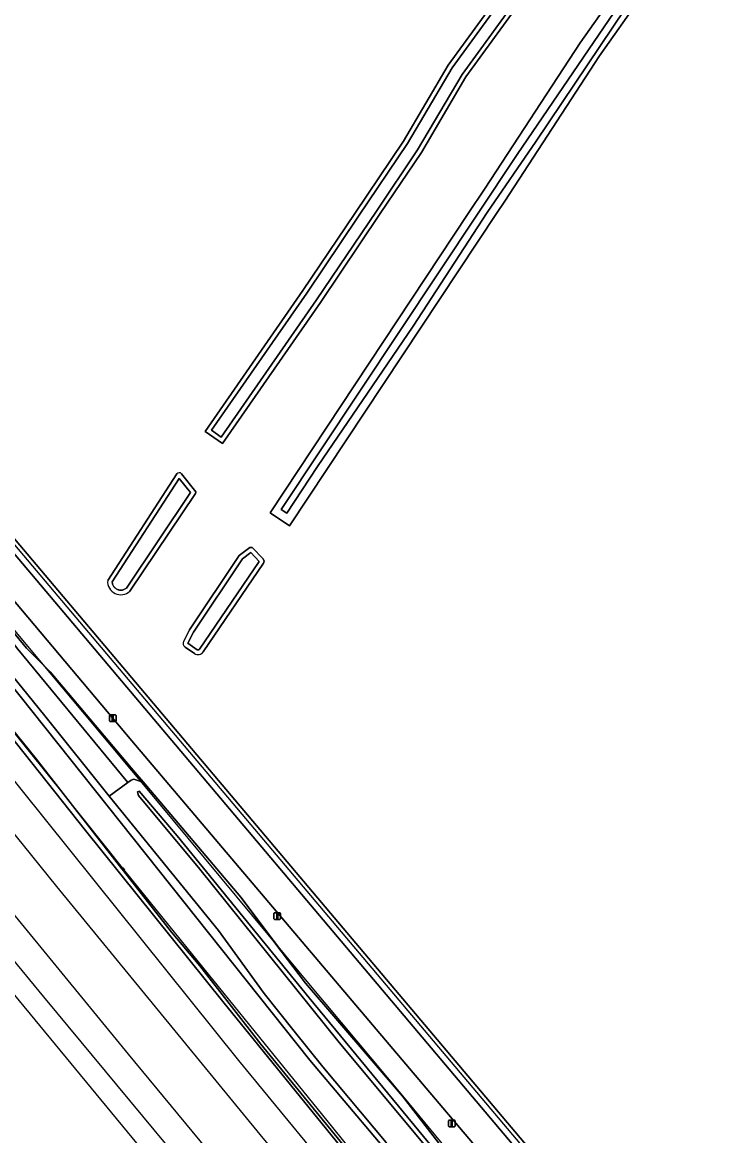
# Model space of a CAD drawing. Extents: x 158132 to 159664, y 385256 to 387218.
# Drawn here: x 159176.2 to 159280.5, y 385360.2 to 385529 of the extents above; entities that cross this region are included whole.
import ezdxf

# ---------------------------------------------------------------- set-up
doc = ezdxf.new("R2010")
doc.units = 0
for name, color, linetype in [('IMGEO_Berm_groen', 7, 'Continuous'), ('IMGEO_Geluidsscherm', 7, 'Continuous'), ('IMGEO_Gemengd_bos', 7, 'Continuous'), ('IMGEO_Grasland_overig', 7, 'Continuous'), ('IMGEO_Greppel_droge_sloot', 7, 'Continuous'), ('IMGEO_Groenvoorziening', 7, 'Continuous'), ('IMGEO_Hek', 7, 'Continuous'), ('IMGEO_Lichtmast', 7, 'Continuous'), ('IMGEO_Oever', 7, 'Continuous'), ('IMGEO_Rijbaan_lokaal_gesloten', 7, 'Continuous'), ('IMGEO_Spoor', 7, 'Continuous'), ('IMGEO_Spoorbaan_halfverhard', 7, 'Continuous'), ('IMGEO_Terreindeel_gesloten', 7, 'Continuous'), ('IMGEO_Waterloop', 7, 'Continuous')]:
    doc.layers.add(name, color=color, linetype=linetype)

msp = doc.modelspace()

# ---------------------------------------------------------------- linework, layer by layer
at = {"layer": 'IMGEO_Berm_groen'}
for points in [[(158976.95, 385685.82), (159000, 385657.68), (159025.18, 385626.95), (159106.46, 385529.34), (159131.41, 385500), (159264.06, 385342.82)], [(159267.87, 385338.7), (159268.29, 385339.32), (159268.46, 385339.58), (159268.71, 385339.94), (159267.91, 385340.58), (159267.16, 385341.27), (159266.47, 385342.03), (159265.84, 385342.84), (159265.28, 385343.7), (159132.55, 385500.97), (159107.6, 385530.31), (159026.33, 385627.91), (159001.16, 385658.64), (158979.01, 385685.68)]]:
    msp.add_lwpolyline(points, dxfattribs=at)
at = {"layer": 'IMGEO_Geluidsscherm'}
msp.add_lwpolyline([(159286.21, 385283.86), (159283.5, 385288.08), (159274.01, 385299.62), (159267.61, 385307.32), (159258.06, 385318.91), (159242.14, 385338.21), (159232.64, 385349.83), (159223.24, 385361.46), (159210.65, 385376.98), (159201.19, 385388.69), (159191.8, 385400.34), (159182.41, 385412.05), (159166.93, 385431.29), (159161.29, 385438.36)], dxfattribs=at)
at = {"layer": 'IMGEO_Gemengd_bos'}
for points in [[(159323.01, 385611.87), (159314.43, 385599.45), (159294.2, 385569.2), (159287.02, 385558.66), (159276.56, 385542.23), (159263.64, 385523.9), (159249.27, 385501.89), (159248.02, 385500), (159216.69, 385452.66), (159213.72, 385454.62), (159243.75, 385500), (159246.3, 385503.85), (159260.69, 385525.9), (159273.61, 385544.22), (159284.05, 385560.61), (159291.25, 385571.2), (159311.46, 385601.42), (159335.63, 385637.74), (159349.21, 385657.51), (159361.23, 385676.05), (159380.9, 385705.28)], [(159132.55, 385500.97), (159265.28, 385343.7), (159265.84, 385342.84), (159266.47, 385342.03), (159267.16, 385341.27), (159267.91, 385340.58), (159268.71, 385339.94), (159275.24, 385349.54), (159309.44, 385400.21), (159311.13, 385399.12), (159314.59, 385404.22), (159329.37, 385425.89), (159343.45, 385446.5), (159366.54, 385480.67), (159383.56, 385505.75), (159398.87, 385528.73), (159422.98, 385564.55)], [(159262.52, 385547.05), (159243.39, 385520.71), (159236.67, 385509.27), (159230.43, 385500), (159221.35, 385486.51), (159206.52, 385465.15), (159203.89, 385466.97), (159218.71, 385488.32), (159226.57, 385500), (159233.96, 385510.98), (159240.71, 385522.47), (159259.78, 385548.73)], [(159189.13, 385444.4), (159199.59, 385460.54)], [(159200.3, 385460.57), (159202.48, 385457.84), (159202.43, 385457.58), (159192.5, 385442.77)], [(159200.64, 385435.18), (159201.52, 385436.92), (159209.05, 385448.17), (159210.64, 385449.41), (159211.02, 385449.4)], [(159211.02, 385449.4), (159212.68, 385447.67), (159212.82, 385447.34), (159212.73, 385447), (159203.61, 385433.57)], [(159202.29, 385433.32), (159200.86, 385434.3)]]:
    msp.add_lwpolyline(points, dxfattribs=at)
for centre, radius, start, end in [((159199.96, 385460.25), 0.468, 43.3672, 142.5823), ((159191.12, 385444.22), 2, 174.9971, 313.3947), ((159201.25, 385434.87), 0.688, 152.9523, 235.5788), ((159202.82, 385434.11), 0.952, 235.6092, 325.7606)]:
    msp.add_arc(centre, radius, start, end, dxfattribs=at)
at = {"layer": 'IMGEO_Grasland_overig'}
for points in [[(158990.68, 385658.81), (159045.88, 385592.6), (159099, 385528.64), (159098.74, 385528.41), (159097.82, 385527.61), (159129.1, 385488.52), (159136.37, 385479.04), (159147.98, 385464.6), (159167.78, 385438.65), (159172.92, 385432.12), (159179.62, 385423.89), (159189.33, 385411.7), (159192.16, 385413.76), (159175.5, 385434), (159160.5, 385453.04), (159144.46, 385473.53), (159099.09, 385528.71), (159000, 385647.81)], [(159194.49, 385413.86), (159193.22, 385415.36), (159180.41, 385430.56), (159178.9, 385432.08), (159176.84, 385434.15), (159144.46, 385473.53), (159160.5, 385453.04), (159175.5, 385434), (159192.16, 385413.76), (159192.67, 385414.1), (159193.11, 385414.28), (159194.43, 385413.83)]]:
    msp.add_lwpolyline(points, close=True, dxfattribs=at)
for points in [[(159160.47, 385446.17), (159219.76, 385371.67), (159230.18, 385359.34), (159244.09, 385343.12), (159254.8, 385330.31), (159254.78, 385331.32), (159241.93, 385346.88), (159231.34, 385359.19), (159221.71, 385370.66), (159217.37, 385376.06), (159212.85, 385381.81), (159205.9, 385391.36), (159189.33, 385411.7), (159179.62, 385423.89), (159172.92, 385432.12)], [(159167.81, 385430.27), (159178.27, 385417.35), (159191.27, 385400.68), (159191.43, 385400.84), (159191.7, 385400.54), (159191.54, 385400.39), (159198.8, 385391.1), (159203.1, 385385.97), (159212.33, 385374.12), (159245.4, 385333.64), (159255.97, 385321.15), (159261.75, 385314.03), (159262.39, 385317.6), (159264.08, 385324.58), (159259.95, 385329.6), (159254.8, 385330.31), (159244.09, 385343.12), (159230.18, 385359.34), (159219.76, 385371.67), (159160.47, 385446.17)]]:
    msp.add_lwpolyline(points, dxfattribs=at)
at = {"layer": 'IMGEO_Greppel_droge_sloot'}
msp.add_lwpolyline([(159257.6, 385334.14), (159260.18, 385331.05), (159260.45, 385330.99), (159260.67, 385331.21), (159260.63, 385331.55), (159258.33, 385334.85), (159250.49, 385343.71), (159219.64, 385381.15), (159199.67, 385405.67), (159193.89, 385412.46), (159193.62, 385412.36), (159193.78, 385411.81), (159203.09, 385400.61), (159224.19, 385374.36), (159253.06, 385339.7)], close=True, dxfattribs=at)
at = {"layer": 'IMGEO_Groenvoorziening'}
msp.add_lwpolyline([(159144.46, 385473.53), (159176.84, 385434.15), (159178.9, 385432.08), (159180.41, 385430.56), (159193.22, 385415.36), (159194.49, 385413.86), (159209.28, 385396.37), (159214.46, 385389.48), (159219.08, 385383.33), (159233.78, 385366.24), (159239.3, 385359.12), (159262.05, 385331.79), (159262.11, 385331.85), (159262.92, 385332.61), (159265.13, 385334.67), (159192.81, 385420.08), (159144.91, 385476.95)], dxfattribs=at)
at = {"layer": 'IMGEO_Hek'}
for points in [[(159261.76, 385314.42), (159265.07, 385328.35), (159262.11, 385331.84), (159241.48, 385357.02), (159233.83, 385366.29), (159222.22, 385380.18), (159220.6, 385382.09), (159196.6, 385411), (159185.35, 385424.47), (159177.29, 385434.12), (159158.03, 385457.27), (159126.28, 385495.38), (159116.65, 385506.93), (159108.62, 385516.6), (159099.04, 385528.11)], [(159099.09, 385528.71), (159176.84, 385434.15), (159180.41, 385430.56), (159193.22, 385415.36), (159209.28, 385396.37), (159219.08, 385383.33), (159233.78, 385366.24), (159239.3, 385359.12), (159262.05, 385331.79), (159265.13, 385334.67)], [(159268.29, 385339.32), (159132.65, 385500.01)]]:
    msp.add_lwpolyline(points, dxfattribs=at)
at = {"layer": 'IMGEO_Lichtmast'}
for p, q in [((159189.4, 385423.11), (159189.4, 385423.91)), ((159189.4, 385423.91), (159189.4, 385423.11)), ((159189.5, 385424.01), (159190.29, 385424.01)), ((159190.29, 385424.01), (159189.5, 385424.01)), ((159190.39, 385423.91), (159190.39, 385423.11)), ((159190.39, 385423.11), (159190.39, 385423.91)), ((159190.29, 385423.01), (159189.5, 385423.01)), ((159189.5, 385423.01), (159190.29, 385423.01)), ((159214.32, 385393.12), (159214.32, 385393.92)), ((159214.32, 385393.92), (159214.32, 385393.12)), ((159214.42, 385394.02), (159215.21, 385394.02)), ((159215.21, 385394.02), (159214.42, 385394.02)), ((159215.21, 385393.02), (159214.42, 385393.02)), ((159214.42, 385393.02), (159215.21, 385393.02)), ((159215.31, 385393.92), (159215.31, 385393.12)), ((159215.31, 385393.12), (159215.31, 385393.92)), ((159240.86, 385362.6), (159241.65, 385362.6)), ((159241.65, 385362.6), (159240.86, 385362.6)), ((159240.76, 385361.7), (159240.76, 385362.5)), ((159240.76, 385362.5), (159240.76, 385361.7)), ((159241.65, 385361.6), (159240.86, 385361.6)), ((159240.86, 385361.6), (159241.65, 385361.6)), ((159241.75, 385362.5), (159241.75, 385361.7)), ((159241.75, 385361.7), (159241.75, 385362.5))]:
    msp.add_line(p, q, dxfattribs=at)
for points in [[(159189.82, 385423.89), (159189.97, 385423.89), (159189.97, 385423.14), (159189.82, 385423.14), (159189.82, 385423.89)], [(159214.74, 385393.89), (159214.89, 385393.89), (159214.89, 385393.14), (159214.74, 385393.14), (159214.74, 385393.89)], [(159241.18, 385362.47), (159241.33, 385362.47), (159241.33, 385361.72), (159241.18, 385361.72), (159241.18, 385362.47)]]:
    msp.add_lwpolyline(points, dxfattribs=at)
for centre, start, end in [((159189.5, 385423.91), 90, 180), ((159189.5, 385423.91), 90, 180), ((159190.29, 385423.91), 0, 90), ((159190.29, 385423.91), 360, 90), ((159189.5, 385423.11), 180, 270), ((159189.5, 385423.11), 180, 270), ((159190.29, 385423.11), 270, 0), ((159190.29, 385423.11), 270, 0), ((159214.42, 385393.92), 90, 180), ((159214.42, 385393.92), 90, 180), ((159214.42, 385393.12), 180, 270), ((159214.42, 385393.12), 180, 270), ((159215.21, 385393.92), 0, 90), ((159215.21, 385393.92), 360, 90), ((159215.21, 385393.12), 270, 0), ((159215.21, 385393.12), 270, 0), ((159240.86, 385362.5), 90, 180), ((159240.86, 385362.5), 90, 180), ((159241.65, 385362.5), 0, 90), ((159241.65, 385362.5), 360, 90), ((159240.86, 385361.7), 180, 270), ((159240.86, 385361.7), 180, 270), ((159241.65, 385361.7), 270, 0), ((159241.65, 385361.7), 270, 0)]:
    msp.add_arc(centre, 0.1, start, end, dxfattribs=at)
at = {"layer": 'IMGEO_Oever'}
for points in [[(159380.9, 385705.28), (159361.23, 385676.05), (159349.21, 385657.51), (159335.63, 385637.74), (159311.46, 385601.42), (159291.25, 385571.2), (159284.05, 385560.61), (159273.61, 385544.22), (159260.69, 385525.9), (159246.3, 385503.85), (159243.75, 385500), (159213.72, 385454.62), (159216.69, 385452.66), (159248.02, 385500), (159249.27, 385501.89), (159263.64, 385523.9), (159276.56, 385542.23), (159287.02, 385558.66), (159294.2, 385569.2), (159314.43, 385599.45), (159323.01, 385611.87)], [(159321.75, 385611.76), (159254.02, 385510.99), (159246.63, 385500.17), (159235.4, 385482.94), (159220.91, 385461.64), (159216.26, 385454.59), (159215.43, 385455.17), (159251.17, 385508.97), (159265.87, 385530.54)], [(159259.78, 385548.73), (159240.71, 385522.47), (159233.96, 385510.98), (159226.57, 385500), (159218.71, 385488.32), (159203.89, 385466.97), (159206.52, 385465.15), (159221.35, 385486.51), (159230.43, 385500), (159236.67, 385509.27), (159243.39, 385520.71), (159262.52, 385547.05)], [(159261.92, 385547.42), (159242.81, 385521.09), (159236.07, 385509.64), (159229.85, 385500.39), (159220.77, 385486.91), (159206.34, 385466.12), (159204.86, 385467.15), (159219.29, 385487.92), (159227.15, 385499.61), (159234.55, 385510.6), (159241.3, 385522.08), (159260.38, 385548.36)], [(159199.59, 385460.54), (159189.13, 385444.4)], [(159192.5, 385442.77), (159202.43, 385457.58), (159202.48, 385457.84), (159200.3, 385460.57)], [(159211.02, 385449.4), (159210.64, 385449.41), (159209.05, 385448.17), (159201.52, 385436.92), (159200.64, 385435.18)], [(159203.61, 385433.57), (159212.73, 385447), (159212.82, 385447.34), (159212.68, 385447.67), (159211.02, 385449.4)], [(159200.86, 385434.3), (159202.29, 385433.32)], [(159239.3, 385359.12), (159233.78, 385366.24), (159219.08, 385383.33), (159214.46, 385389.48), (159209.28, 385396.37), (159194.49, 385413.86), (159194.43, 385413.83), (159193.11, 385414.28), (159192.67, 385414.1), (159192.16, 385413.76), (159189.33, 385411.7), (159205.9, 385391.36), (159212.85, 385381.81), (159217.37, 385376.06), (159221.71, 385370.66), (159231.34, 385359.19)]]:
    msp.add_lwpolyline(points, dxfattribs=at)
for points in [[(159199.98, 385459.85), (159201.68, 385457.71), (159191.96, 385443.23), (159191.88, 385443.16), (159191.78, 385443.1), (159191.68, 385443.05), (159191.58, 385443), (159191.47, 385442.97), (159191.36, 385442.94), (159191.25, 385442.93), (159191.14, 385442.92), (159191.03, 385442.92), (159190.92, 385442.94), (159190.81, 385442.96), (159190.7, 385442.99), (159190.6, 385443.03), (159190.5, 385443.08), (159190.4, 385443.14), (159190.31, 385443.21), (159190.23, 385443.28), (159190.15, 385443.36), (159190.08, 385443.45), (159190.02, 385443.54), (159189.96, 385443.64), (159189.92, 385443.74), (159189.88, 385443.85), (159189.85, 385443.96), (159189.83, 385444.07), (159189.83, 385444.18)], [(159209.57, 385447.68), (159210.79, 385448.64), (159212.08, 385447.28), (159203.03, 385433.97), (159203.02, 385433.95), (159203.01, 385433.93), (159202.99, 385433.92), (159202.97, 385433.91), (159202.95, 385433.89), (159202.93, 385433.88), (159202.91, 385433.87), (159202.89, 385433.87), (159202.87, 385433.86), (159202.85, 385433.86), (159202.83, 385433.86), (159202.8, 385433.86), (159202.78, 385433.86), (159202.76, 385433.87), (159202.74, 385433.87), (159202.72, 385433.88), (159202.7, 385433.89), (159202.68, 385433.9), (159201.27, 385434.87), (159202.13, 385436.56)], [(159193.78, 385411.81), (159193.62, 385412.36), (159193.89, 385412.46), (159199.67, 385405.67), (159219.64, 385381.15), (159250.49, 385343.71), (159258.33, 385334.85), (159260.63, 385331.55), (159260.67, 385331.21), (159260.45, 385330.99), (159260.18, 385331.05), (159257.6, 385334.14), (159253.06, 385339.7), (159224.19, 385374.36), (159203.09, 385400.61)]]:
    msp.add_lwpolyline(points, close=True, dxfattribs=at)
for centre, radius, start, end in [((159199.96, 385460.25), 0.468, 43.3672, 142.5823), ((159191.12, 385444.22), 2, 174.9971, 313.3947), ((159201.25, 385434.87), 0.688, 152.9523, 235.5788), ((159202.82, 385434.11), 0.952, 235.6092, 325.7606)]:
    msp.add_arc(centre, radius, start, end, dxfattribs=at)
at = {"layer": 'IMGEO_Rijbaan_lokaal_gesloten'}
for points in [[(158965.06, 385693.92), (158966.27, 385692.72), (158967.24, 385691.35), (158971.39, 385685.58), (159027.52, 385616.28), (159051.79, 385587.72), (159126.09, 385500), (159144.91, 385476.95), (159192.81, 385420.08), (159265.13, 385334.67), (159267.87, 385338.7)], [(159264.06, 385342.82), (159131.41, 385500), (159106.46, 385529.34), (159025.18, 385626.95), (159000, 385657.68), (158976.95, 385685.82)]]:
    msp.add_lwpolyline(points, dxfattribs=at)
at = {"layer": 'IMGEO_Spoor'}
for points in [[(158183.23, 386593.64), (158250.34, 386512.27), (158320.88, 386427.2), (158390.63, 386342.73), (158437.14, 386286.56), (158475.32, 386240.27), (158493.61, 386217.92), (158666.6, 386008.62), (158712.98, 385952.66), (158746.85, 385911.48), (158804.33, 385842.16), (158903.44, 385721.96), (158968.31, 385641.91), (158993.3, 385610.47), (159052.26, 385536.6), (159079.06, 385503.44), (159104.74, 385472.03), (159179.39, 385381.3), (159222.18, 385329.69), (159276.78, 385263.61)], [(158305.02, 386458.21), (158323.8, 386435.6), (158392.22, 386352.85), (158899.46, 385738.82), (158924.54, 385708.13), (158959.68, 385664.77), (158977.24, 385642.93), (159021.11, 385587.17), (159057.71, 385540.32), (159087.55, 385502.29), (159118.56, 385463.18), (159158.87, 385413.29), (159192.22, 385372.58), (159280.07, 385266.34)], [(158391.09, 386360.72), (158491.13, 386239.56), (158538.07, 386183.03), (158587.16, 386123.49), (158724.17, 385957.81), (158781.97, 385887.68), (158833.11, 385825.86), (158873.91, 385776.35), (158947.25, 385687.78), (158974.98, 385654.09), (158999.8, 385623.89), (159031.62, 385584.85), (159070.24, 385536.67), (159150.39, 385436.4), (159181.35, 385398.01), (159212.16, 385360.43), (159269.58, 385291.16), (159286.01, 385271.25)], [(158467.76, 386280.04), (158481.71, 386263.38), (158516.18, 386221.44), (158744.02, 385945.82), (158789.16, 385891.01), (158837.92, 385832.2), (158939.86, 385708.89), (158979.91, 385660.12), (159034.3, 385592.75), (159082.74, 385531.41), (159124.36, 385478.04), (159172.25, 385417.35), (159208.96, 385371.65), (159261.54, 385307.65), (159289.31, 385273.98)]]:
    msp.add_lwpolyline(points, dxfattribs=at)
at = {"layer": 'IMGEO_Spoorbaan_halfverhard'}
for points in [[(159112.86, 385456.9), (159271.99, 385263.89)], [(159232.51, 385348.59), (159206.55, 385380.57), (159185.76, 385406.51), (159148.73, 385453.14)]]:
    msp.add_lwpolyline(points, dxfattribs=at)
at = {"layer": 'IMGEO_Terreindeel_gesloten'}
for points in [[(159148.73, 385453.14), (159185.76, 385406.51), (159206.55, 385380.57), (159232.51, 385348.59)], [(159245.4, 385333.64), (159212.33, 385374.12), (159203.1, 385385.97), (159198.8, 385391.1), (159191.54, 385400.39), (159191.27, 385400.68), (159178.27, 385417.35), (159167.81, 385430.27)]]:
    msp.add_lwpolyline(points, dxfattribs=at)
msp.add_lwpolyline([(159191.54, 385400.39), (159191.7, 385400.54), (159191.43, 385400.84), (159191.27, 385400.68)], close=True, dxfattribs=at)
at = {"layer": 'IMGEO_Waterloop'}
for points in [[(159265.87, 385530.54), (159251.17, 385508.97), (159215.43, 385455.17), (159216.26, 385454.59), (159220.91, 385461.64), (159235.4, 385482.94), (159246.63, 385500.17), (159254.02, 385510.99), (159321.75, 385611.76)], [(159260.38, 385548.36), (159241.3, 385522.08), (159234.55, 385510.6), (159227.15, 385499.61), (159219.29, 385487.92), (159204.86, 385467.15), (159206.34, 385466.12), (159220.77, 385486.91), (159229.85, 385500.39), (159236.07, 385509.64), (159242.81, 385521.09), (159261.92, 385547.42)]]:
    msp.add_lwpolyline(points, dxfattribs=at)
for points in [[(159199.98, 385459.85), (159189.83, 385444.18), (159189.83, 385444.07), (159189.85, 385443.96), (159189.88, 385443.85), (159189.92, 385443.74), (159189.96, 385443.64), (159190.02, 385443.54), (159190.08, 385443.45), (159190.15, 385443.36), (159190.23, 385443.28), (159190.31, 385443.21), (159190.4, 385443.14), (159190.5, 385443.08), (159190.6, 385443.03), (159190.7, 385442.99), (159190.81, 385442.96), (159190.92, 385442.94), (159191.03, 385442.92), (159191.14, 385442.92), (159191.25, 385442.93), (159191.36, 385442.94), (159191.47, 385442.97), (159191.58, 385443), (159191.68, 385443.05), (159191.78, 385443.1), (159191.88, 385443.16), (159191.96, 385443.23), (159201.68, 385457.71)], [(159209.57, 385447.68), (159202.13, 385436.56), (159201.27, 385434.87), (159202.68, 385433.9), (159202.7, 385433.89), (159202.72, 385433.88), (159202.74, 385433.87), (159202.76, 385433.87), (159202.78, 385433.86), (159202.8, 385433.86), (159202.83, 385433.86), (159202.85, 385433.86), (159202.87, 385433.86), (159202.89, 385433.87), (159202.91, 385433.87), (159202.93, 385433.88), (159202.95, 385433.89), (159202.97, 385433.91), (159202.99, 385433.92), (159203.01, 385433.93), (159203.02, 385433.95), (159203.03, 385433.97), (159212.08, 385447.28), (159210.79, 385448.64)]]:
    msp.add_lwpolyline(points, close=True, dxfattribs=at)

doc.saveas('drawing.dxf')
